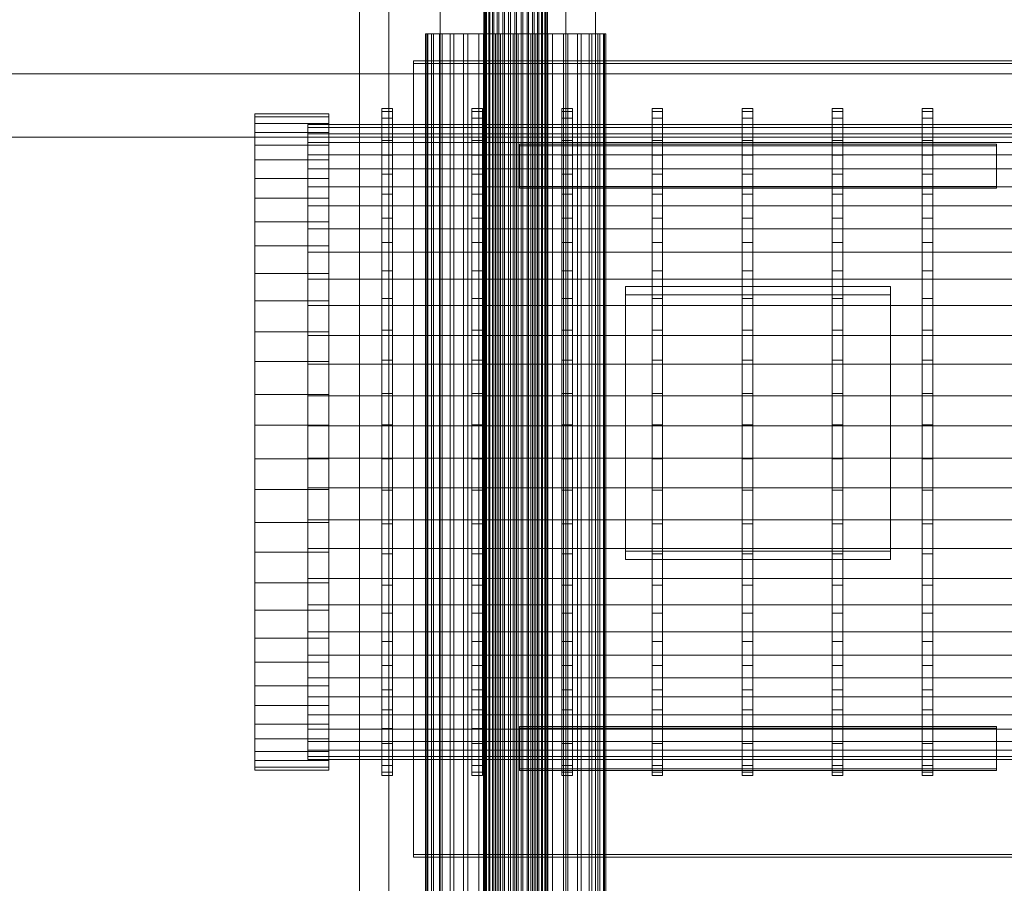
# Model space of a CAD drawing. Header units: millimetres. Extents: x -3490 to 61924, y -72580 to 6847.
# Tile 639 of 656: x 26846 to 27032, y -20683 to -20520. Entities that reach past the tile are written whole.
import ezdxf

# ---------------------------------------------------------------- set-up
doc = ezdxf.new("R2010")
doc.units = ezdxf.units.MM
doc.layers.add('superior_C09', color=7, linetype='Continuous', lineweight=0)
doc.layers.add('superior_C10', color=7, linetype='Continuous', lineweight=0)

msp = doc.modelspace()

# ---------------------------------------------------------------- linework, layer by layer
at = {"layer": 'superior_C09'}
for p, q in [((26925.067, -20413.207), (26925.067, -20792.712)), ((26925.067, -20793.324), (26925.067, -20413.82)), ((26920.067, -20527.547), (26920.067, -20677.352)), ((27050.067, -20527.547), (26920.067, -20527.547)), ((26920.067, -20527.547), (26920.067, -20528.057)), ((26920.067, -20528.057), (27050.067, -20528.057)), ((26920.067, -20677.862), (26920.067, -20528.057)), ((26890.067, -20539.377), (26890.067, -20537.57)), ((26890.067, -20537.57), (26890.067, -20538.143)), ((26890.067, -20537.57), (26904.067, -20537.57)), ((26890.067, -20538.143), (26890.067, -20541.073)), ((26890.067, -20538.143), (26904.067, -20538.143)), ((26904.067, -20538.143), (26904.067, -20537.57)), ((26904.067, -20537.57), (26904.067, -20539.377)), ((26904.067, -20541.073), (26904.067, -20538.143)), ((26914.067, -20538.408), (26914.067, -20536.572)), ((26914.067, -20536.572), (26914.067, -20537.154)), ((26914.067, -20536.572), (26916.067, -20536.572)), ((26914.067, -20537.154), (26914.067, -20540.131)), ((26914.067, -20537.154), (26916.067, -20537.154)), ((26916.067, -20537.154), (26916.067, -20536.572)), ((26916.067, -20536.572), (26916.067, -20538.408)), ((26916.067, -20540.131), (26916.067, -20537.154)), ((26931.067, -20538.408), (26931.067, -20536.572)), ((26931.067, -20536.572), (26931.067, -20537.154)), ((26931.067, -20536.572), (26933.067, -20536.572)), ((26931.067, -20537.154), (26931.067, -20540.131)), ((26931.067, -20537.154), (26933.067, -20537.154)), ((26933.067, -20537.154), (26933.067, -20536.572)), ((26933.067, -20536.572), (26933.067, -20538.408)), ((26933.067, -20540.131), (26933.067, -20537.154)), ((26948.067, -20538.408), (26948.067, -20536.572)), ((26948.067, -20536.572), (26948.067, -20537.154)), ((26948.067, -20536.572), (26950.067, -20536.572)), ((26948.067, -20537.154), (26948.067, -20540.131)), ((26948.067, -20537.154), (26950.067, -20537.154)), ((26950.067, -20537.154), (26950.067, -20536.572)), ((26950.067, -20536.572), (26950.067, -20538.408)), ((26950.067, -20540.131), (26950.067, -20537.154)), ((26965.067, -20538.408), (26965.067, -20536.572)), ((26965.067, -20536.572), (26965.067, -20537.154)), ((26965.067, -20536.572), (26967.067, -20536.572)), ((26965.067, -20537.154), (26965.067, -20540.131)), ((26965.067, -20537.154), (26967.067, -20537.154)), ((26967.067, -20537.154), (26967.067, -20536.572)), ((26967.067, -20536.572), (26967.067, -20538.408)), ((26967.067, -20540.131), (26967.067, -20537.154)), ((26982.067, -20538.408), (26982.067, -20536.572)), ((26982.067, -20536.572), (26982.067, -20537.154)), ((26982.067, -20536.572), (26984.067, -20536.572)), ((26982.067, -20537.154), (26982.067, -20540.131)), ((26982.067, -20537.154), (26984.067, -20537.154)), ((26984.067, -20537.154), (26984.067, -20536.572)), ((26984.067, -20536.572), (26984.067, -20538.408)), ((26984.067, -20540.131), (26984.067, -20537.154)), ((26999.067, -20538.408), (26999.067, -20536.572)), ((26999.067, -20536.572), (26999.067, -20537.154)), ((26999.067, -20536.572), (27001.067, -20536.572)), ((26999.067, -20537.154), (26999.067, -20540.131)), ((26999.067, -20537.154), (27001.067, -20537.154)), ((27001.067, -20537.154), (27001.067, -20536.572)), ((27001.067, -20536.572), (27001.067, -20538.408)), ((27001.067, -20540.131), (27001.067, -20537.154)), ((27016.067, -20538.408), (27016.067, -20536.572)), ((27016.067, -20536.572), (27016.067, -20537.154)), ((27016.067, -20536.572), (27018.067, -20536.572)), ((27016.067, -20537.154), (27016.067, -20540.131)), ((27016.067, -20537.154), (27018.067, -20537.154)), ((27018.067, -20537.154), (27018.067, -20536.572)), ((27018.067, -20536.572), (27018.067, -20538.408)), ((27018.067, -20540.131), (27018.067, -20537.154)), ((26890.067, -20543.495), (26890.067, -20539.377)), ((26890.067, -20539.377), (26904.067, -20539.377)), ((26900.067, -20541.317), (26900.067, -20539.568)), ((26900.067, -20539.568), (26900.067, -20540.122)), ((26900.067, -20539.568), (27070.067, -20539.568)), ((26904.067, -20539.377), (26904.067, -20543.495)), ((26914.067, -20542.591), (26914.067, -20538.408)), ((26914.067, -20538.408), (26916.067, -20538.408)), ((26916.067, -20538.408), (26916.067, -20542.591)), ((26931.067, -20542.591), (26931.067, -20538.408)), ((26931.067, -20538.408), (26933.067, -20538.408)), ((26933.067, -20538.408), (26933.067, -20542.591)), ((26948.067, -20542.591), (26948.067, -20538.408)), ((26948.067, -20538.408), (26950.067, -20538.408)), ((26950.067, -20538.408), (26950.067, -20542.591)), ((26965.067, -20542.591), (26965.067, -20538.408)), ((26965.067, -20538.408), (26967.067, -20538.408)), ((26967.067, -20538.408), (26967.067, -20542.591)), ((26982.067, -20542.591), (26982.067, -20538.408)), ((26982.067, -20538.408), (26984.067, -20538.408)), ((26984.067, -20538.408), (26984.067, -20542.591)), ((26999.067, -20542.591), (26999.067, -20538.408)), ((26999.067, -20538.408), (27001.067, -20538.408)), ((27001.067, -20538.408), (27001.067, -20542.591)), ((27016.067, -20542.591), (27016.067, -20538.408)), ((27016.067, -20538.408), (27018.067, -20538.408)), ((27018.067, -20538.408), (27018.067, -20542.591)), ((26890.067, -20541.073), (26890.067, -20546.248)), ((26890.067, -20541.073), (26904.067, -20541.073)), ((26900.067, -20540.122), (26900.067, -20542.958)), ((26900.067, -20540.122), (27070.067, -20540.122)), ((26900.067, -20545.301), (26900.067, -20541.317)), ((26900.067, -20541.317), (27070.067, -20541.317)), ((26904.067, -20546.248), (26904.067, -20541.073)), ((26914.067, -20540.131), (26914.067, -20545.389)), ((26914.067, -20540.131), (26916.067, -20540.131)), ((26916.067, -20545.389), (26916.067, -20540.131)), ((26931.067, -20540.131), (26931.067, -20545.389)), ((26931.067, -20540.131), (26933.067, -20540.131)), ((26933.067, -20545.389), (26933.067, -20540.131)), ((26948.067, -20540.131), (26948.067, -20545.389)), ((26948.067, -20540.131), (26950.067, -20540.131)), ((26950.067, -20545.389), (26950.067, -20540.131)), ((26965.067, -20540.131), (26965.067, -20545.389)), ((26965.067, -20540.131), (26967.067, -20540.131)), ((26967.067, -20545.389), (26967.067, -20540.131)), ((26982.067, -20540.131), (26982.067, -20545.389)), ((26982.067, -20540.131), (26984.067, -20540.131)), ((26984.067, -20545.389), (26984.067, -20540.131)), ((26999.067, -20540.131), (26999.067, -20545.389)), ((26999.067, -20540.131), (27001.067, -20540.131)), ((27001.067, -20545.389), (27001.067, -20540.131)), ((27016.067, -20540.131), (27016.067, -20545.389)), ((27016.067, -20540.131), (27018.067, -20540.131)), ((27018.067, -20545.389), (27018.067, -20540.131)), ((26890.067, -20549.763), (26890.067, -20543.495)), ((26890.067, -20543.495), (26904.067, -20543.495)), ((26900.067, -20542.958), (26900.067, -20547.966)), ((26900.067, -20542.958), (27070.067, -20542.958)), ((26904.067, -20543.495), (26904.067, -20549.763)), ((26914.067, -20548.961), (26914.067, -20542.591)), ((26914.067, -20542.591), (26916.067, -20542.591)), ((26916.067, -20542.591), (26916.067, -20548.961)), ((26931.067, -20548.961), (26931.067, -20542.591)), ((26931.067, -20542.591), (26933.067, -20542.591)), ((26933.067, -20542.591), (26933.067, -20548.961)), ((26940.067, -20543.322), (26940.067, -20551.312)), ((27030.067, -20543.322), (26940.067, -20543.322)), ((26940.067, -20543.322), (26940.067, -20543.628)), ((26940.067, -20543.628), (27030.067, -20543.628)), ((26940.067, -20551.618), (26940.067, -20543.628)), ((26948.067, -20548.961), (26948.067, -20542.591)), ((26948.067, -20542.591), (26950.067, -20542.591)), ((26950.067, -20542.591), (26950.067, -20548.961)), ((26965.067, -20548.961), (26965.067, -20542.591)), ((26965.067, -20542.591), (26967.067, -20542.591)), ((26967.067, -20542.591), (26967.067, -20548.961)), ((26982.067, -20548.961), (26982.067, -20542.591)), ((26982.067, -20542.591), (26984.067, -20542.591)), ((26984.067, -20542.591), (26984.067, -20548.961)), ((26999.067, -20548.961), (26999.067, -20542.591)), ((26999.067, -20542.591), (27001.067, -20542.591)), ((27001.067, -20542.591), (27001.067, -20548.961)), ((27016.067, -20548.961), (27016.067, -20542.591)), ((27016.067, -20542.591), (27018.067, -20542.591)), ((27018.067, -20542.591), (27018.067, -20548.961)), ((27030.067, -20551.312), (27030.067, -20543.322)), ((27030.067, -20543.628), (27030.067, -20543.322)), ((27030.067, -20543.628), (27030.067, -20551.618)), ((26900.067, -20551.368), (26900.067, -20545.301)), ((26900.067, -20545.301), (27070.067, -20545.301)), ((26914.067, -20545.389), (26914.067, -20552.727)), ((26914.067, -20545.389), (26916.067, -20545.389)), ((26916.067, -20552.727), (26916.067, -20545.389)), ((26931.067, -20545.389), (26931.067, -20552.727)), ((26931.067, -20545.389), (26933.067, -20545.389)), ((26933.067, -20552.727), (26933.067, -20545.389)), ((26948.067, -20545.389), (26948.067, -20552.727)), ((26948.067, -20545.389), (26950.067, -20545.389)), ((26950.067, -20552.727), (26950.067, -20545.389)), ((26965.067, -20545.389), (26965.067, -20552.727)), ((26965.067, -20545.389), (26967.067, -20545.389)), ((26967.067, -20552.727), (26967.067, -20545.389)), ((26982.067, -20545.389), (26982.067, -20552.727)), ((26982.067, -20545.389), (26984.067, -20545.389)), ((26984.067, -20552.727), (26984.067, -20545.389)), ((26999.067, -20545.389), (26999.067, -20552.727)), ((26999.067, -20545.389), (27001.067, -20545.389)), ((27001.067, -20552.727), (27001.067, -20545.389)), ((27016.067, -20545.389), (27016.067, -20552.727)), ((27016.067, -20545.389), (27018.067, -20545.389)), ((27018.067, -20552.727), (27018.067, -20545.389)), ((26890.067, -20546.248), (26890.067, -20553.469)), ((26890.067, -20546.248), (26904.067, -20546.248)), ((26904.067, -20553.469), (26904.067, -20546.248)), ((26900.067, -20547.966), (26900.067, -20554.954)), ((26900.067, -20547.966), (27070.067, -20547.966)), ((26914.067, -20557.273), (26914.067, -20548.961)), ((26914.067, -20548.961), (26916.067, -20548.961)), ((26916.067, -20548.961), (26916.067, -20557.273)), ((26931.067, -20557.273), (26931.067, -20548.961)), ((26931.067, -20548.961), (26933.067, -20548.961)), ((26933.067, -20548.961), (26933.067, -20557.273)), ((26948.067, -20557.273), (26948.067, -20548.961)), ((26948.067, -20548.961), (26950.067, -20548.961)), ((26950.067, -20548.961), (26950.067, -20557.273)), ((26965.067, -20557.273), (26965.067, -20548.961)), ((26965.067, -20548.961), (26967.067, -20548.961)), ((26967.067, -20548.961), (26967.067, -20557.273)), ((26982.067, -20557.273), (26982.067, -20548.961)), ((26982.067, -20548.961), (26984.067, -20548.961)), ((26984.067, -20548.961), (26984.067, -20557.273)), ((26999.067, -20557.273), (26999.067, -20548.961)), ((26999.067, -20548.961), (27001.067, -20548.961)), ((27001.067, -20548.961), (27001.067, -20557.273)), ((27016.067, -20557.273), (27016.067, -20548.961)), ((27016.067, -20548.961), (27018.067, -20548.961)), ((27018.067, -20548.961), (27018.067, -20557.273)), ((26890.067, -20557.943), (26890.067, -20549.763)), ((26890.067, -20549.763), (26904.067, -20549.763)), ((26904.067, -20549.763), (26904.067, -20557.943)), ((26900.067, -20559.284), (26900.067, -20551.368)), ((26900.067, -20551.368), (27070.067, -20551.368)), ((26914.067, -20552.727), (26914.067, -20561.861)), ((26914.067, -20552.727), (26916.067, -20552.727)), ((26916.067, -20561.861), (26916.067, -20552.727)), ((26931.067, -20552.727), (26931.067, -20561.861)), ((26931.067, -20552.727), (26933.067, -20552.727)), ((26933.067, -20561.861), (26933.067, -20552.727)), ((26940.067, -20551.312), (27030.067, -20551.312)), ((26940.067, -20551.618), (26940.067, -20551.312)), ((27030.067, -20551.618), (26940.067, -20551.618)), ((26948.067, -20552.727), (26948.067, -20561.861)), ((26948.067, -20552.727), (26950.067, -20552.727)), ((26950.067, -20561.861), (26950.067, -20552.727)), ((26965.067, -20552.727), (26965.067, -20561.861)), ((26965.067, -20552.727), (26967.067, -20552.727)), ((26967.067, -20561.861), (26967.067, -20552.727)), ((26982.067, -20552.727), (26982.067, -20561.861)), ((26982.067, -20552.727), (26984.067, -20552.727)), ((26984.067, -20561.861), (26984.067, -20552.727)), ((26999.067, -20552.727), (26999.067, -20561.861)), ((26999.067, -20552.727), (27001.067, -20552.727)), ((27001.067, -20561.861), (27001.067, -20552.727)), ((27016.067, -20552.727), (27016.067, -20561.861)), ((27016.067, -20552.727), (27018.067, -20552.727)), ((27018.067, -20561.861), (27018.067, -20552.727)), ((27030.067, -20551.618), (27030.067, -20551.312)), ((26890.067, -20553.469), (26890.067, -20562.459)), ((26890.067, -20553.469), (26904.067, -20553.469)), ((26904.067, -20562.459), (26904.067, -20553.469)), ((26900.067, -20554.954), (26900.067, -20563.653)), ((26900.067, -20554.954), (27070.067, -20554.954)), ((26890.067, -20567.72), (26890.067, -20557.943)), ((26890.067, -20557.943), (26904.067, -20557.943)), ((26904.067, -20557.943), (26904.067, -20567.72)), ((26914.067, -20567.207), (26914.067, -20557.273)), ((26914.067, -20557.273), (26916.067, -20557.273)), ((26916.067, -20557.273), (26916.067, -20567.207)), ((26931.067, -20567.207), (26931.067, -20557.273)), ((26931.067, -20557.273), (26933.067, -20557.273)), ((26933.067, -20557.273), (26933.067, -20567.207)), ((26948.067, -20567.207), (26948.067, -20557.273)), ((26948.067, -20557.273), (26950.067, -20557.273)), ((26950.067, -20557.273), (26950.067, -20567.207)), ((26965.067, -20567.207), (26965.067, -20557.273)), ((26965.067, -20557.273), (26967.067, -20557.273)), ((26967.067, -20557.273), (26967.067, -20567.207)), ((26982.067, -20567.207), (26982.067, -20557.273)), ((26982.067, -20557.273), (26984.067, -20557.273)), ((26984.067, -20557.273), (26984.067, -20567.207)), ((26999.067, -20567.207), (26999.067, -20557.273)), ((26999.067, -20557.273), (27001.067, -20557.273)), ((27001.067, -20557.273), (27001.067, -20567.207)), ((27016.067, -20567.207), (27016.067, -20557.273)), ((27016.067, -20557.273), (27018.067, -20557.273)), ((27018.067, -20557.273), (27018.067, -20567.207)), ((26900.067, -20568.745), (26900.067, -20559.284)), ((26900.067, -20559.284), (27070.067, -20559.284)), ((26914.067, -20561.861), (26914.067, -20572.442)), ((26914.067, -20561.861), (26916.067, -20561.861)), ((26916.067, -20572.442), (26916.067, -20561.861)), ((26931.067, -20561.861), (26931.067, -20572.442)), ((26931.067, -20561.861), (26933.067, -20561.861)), ((26933.067, -20572.442), (26933.067, -20561.861)), ((26948.067, -20561.861), (26948.067, -20572.442)), ((26948.067, -20561.861), (26950.067, -20561.861)), ((26950.067, -20572.442), (26950.067, -20561.861)), ((26965.067, -20561.861), (26965.067, -20572.442)), ((26965.067, -20561.861), (26967.067, -20561.861)), ((26967.067, -20572.442), (26967.067, -20561.861)), ((26982.067, -20561.861), (26982.067, -20572.442)), ((26982.067, -20561.861), (26984.067, -20561.861)), ((26984.067, -20572.442), (26984.067, -20561.861)), ((26999.067, -20561.861), (26999.067, -20572.442)), ((26999.067, -20561.861), (27001.067, -20561.861)), ((27001.067, -20572.442), (27001.067, -20561.861)), ((27016.067, -20561.861), (27016.067, -20572.442)), ((27016.067, -20561.861), (27018.067, -20561.861)), ((27018.067, -20572.442), (27018.067, -20561.861)), ((26890.067, -20562.459), (26890.067, -20572.871)), ((26890.067, -20562.459), (26904.067, -20562.459)), ((26900.067, -20563.653), (26900.067, -20573.73)), ((26900.067, -20563.653), (27070.067, -20563.653)), ((26904.067, -20572.871), (26904.067, -20562.459)), ((26890.067, -20578.717), (26890.067, -20567.72)), ((26890.067, -20567.72), (26904.067, -20567.72)), ((26904.067, -20567.72), (26904.067, -20578.717)), ((26914.067, -20578.382), (26914.067, -20567.207)), ((26914.067, -20567.207), (26916.067, -20567.207)), ((26916.067, -20567.207), (26916.067, -20578.382)), ((26931.067, -20578.382), (26931.067, -20567.207)), ((26931.067, -20567.207), (26933.067, -20567.207)), ((26933.067, -20567.207), (26933.067, -20578.382)), ((26948.067, -20578.382), (26948.067, -20567.207)), ((26948.067, -20567.207), (26950.067, -20567.207)), ((26950.067, -20567.207), (26950.067, -20578.382)), ((26965.067, -20578.382), (26965.067, -20567.207)), ((26965.067, -20567.207), (26967.067, -20567.207)), ((26967.067, -20567.207), (26967.067, -20578.382)), ((26982.067, -20578.382), (26982.067, -20567.207)), ((26982.067, -20567.207), (26984.067, -20567.207)), ((26984.067, -20567.207), (26984.067, -20578.382)), ((26999.067, -20578.382), (26999.067, -20567.207)), ((26999.067, -20567.207), (27001.067, -20567.207)), ((27001.067, -20567.207), (27001.067, -20578.382)), ((27016.067, -20578.382), (27016.067, -20567.207)), ((27016.067, -20567.207), (27018.067, -20567.207)), ((27018.067, -20567.207), (27018.067, -20578.382)), ((26900.067, -20579.387), (26900.067, -20568.745)), ((26900.067, -20568.745), (27070.067, -20568.745)), ((26960.067, -20570.185), (26960.067, -20620.12)), ((27010.067, -20570.185), (26960.067, -20570.185)), ((26960.067, -20570.185), (26960.067, -20571.716)), ((27010.067, -20620.12), (27010.067, -20570.185)), ((27010.067, -20571.716), (27010.067, -20570.185)), ((26890.067, -20572.871), (26890.067, -20584.307)), ((26890.067, -20572.871), (26904.067, -20572.871)), ((26904.067, -20584.307), (26904.067, -20572.871)), ((26914.067, -20572.442), (26914.067, -20584.062)), ((26914.067, -20572.442), (26916.067, -20572.442)), ((26916.067, -20584.062), (26916.067, -20572.442)), ((26931.067, -20572.442), (26931.067, -20584.062)), ((26931.067, -20572.442), (26933.067, -20572.442)), ((26933.067, -20584.062), (26933.067, -20572.442)), ((26948.067, -20572.442), (26948.067, -20584.062)), ((26948.067, -20572.442), (26950.067, -20572.442)), ((26950.067, -20584.062), (26950.067, -20572.442)), ((26960.067, -20571.716), (27010.067, -20571.716)), ((26960.067, -20621.651), (26960.067, -20571.716)), ((26965.067, -20572.442), (26965.067, -20584.062)), ((26965.067, -20572.442), (26967.067, -20572.442)), ((26967.067, -20584.062), (26967.067, -20572.442)), ((26982.067, -20572.442), (26982.067, -20584.062)), ((26982.067, -20572.442), (26984.067, -20572.442)), ((26984.067, -20584.062), (26984.067, -20572.442)), ((26999.067, -20572.442), (26999.067, -20584.062)), ((26999.067, -20572.442), (27001.067, -20572.442)), ((27001.067, -20584.062), (27001.067, -20572.442)), ((27010.067, -20571.716), (27010.067, -20621.651)), ((27016.067, -20572.442), (27016.067, -20584.062)), ((27016.067, -20572.442), (27018.067, -20572.442)), ((27018.067, -20584.062), (27018.067, -20572.442)), ((26900.067, -20573.73), (26900.067, -20584.797)), ((26900.067, -20573.73), (27070.067, -20573.73)), ((26890.067, -20590.513), (26890.067, -20578.717)), ((26890.067, -20578.717), (26904.067, -20578.717)), ((26904.067, -20578.717), (26904.067, -20590.513)), ((26914.067, -20590.368), (26914.067, -20578.382)), ((26914.067, -20578.382), (26916.067, -20578.382)), ((26916.067, -20578.382), (26916.067, -20590.368)), ((26931.067, -20590.368), (26931.067, -20578.382)), ((26931.067, -20578.382), (26933.067, -20578.382)), ((26933.067, -20578.382), (26933.067, -20590.368)), ((26948.067, -20590.368), (26948.067, -20578.382)), ((26948.067, -20578.382), (26950.067, -20578.382)), ((26950.067, -20578.382), (26950.067, -20590.368)), ((26965.067, -20590.368), (26965.067, -20578.382)), ((26965.067, -20578.382), (26967.067, -20578.382)), ((26967.067, -20578.382), (26967.067, -20590.368)), ((26982.067, -20590.368), (26982.067, -20578.382)), ((26982.067, -20578.382), (26984.067, -20578.382)), ((26984.067, -20578.382), (26984.067, -20590.368)), ((26999.067, -20590.368), (26999.067, -20578.382)), ((26999.067, -20578.382), (27001.067, -20578.382)), ((27001.067, -20578.382), (27001.067, -20590.368)), ((27016.067, -20590.368), (27016.067, -20578.382)), ((27016.067, -20578.382), (27018.067, -20578.382)), ((27018.067, -20578.382), (27018.067, -20590.368)), ((26900.067, -20590.802), (26900.067, -20579.387)), ((26900.067, -20579.387), (27070.067, -20579.387)), ((26890.067, -20584.307), (26890.067, -20596.326)), ((26890.067, -20584.307), (26904.067, -20584.307)), ((26904.067, -20596.326), (26904.067, -20584.307)), ((26914.067, -20584.062), (26914.067, -20596.275)), ((26914.067, -20584.062), (26916.067, -20584.062)), ((26916.067, -20596.275), (26916.067, -20584.062)), ((26931.067, -20584.062), (26931.067, -20596.275)), ((26931.067, -20584.062), (26933.067, -20584.062)), ((26933.067, -20596.275), (26933.067, -20584.062)), ((26948.067, -20584.062), (26948.067, -20596.275)), ((26948.067, -20584.062), (26950.067, -20584.062)), ((26950.067, -20596.275), (26950.067, -20584.062)), ((26965.067, -20584.062), (26965.067, -20596.275)), ((26965.067, -20584.062), (26967.067, -20584.062)), ((26967.067, -20596.275), (26967.067, -20584.062)), ((26982.067, -20584.062), (26982.067, -20596.275)), ((26982.067, -20584.062), (26984.067, -20584.062)), ((26984.067, -20596.275), (26984.067, -20584.062)), ((26999.067, -20584.062), (26999.067, -20596.275)), ((26999.067, -20584.062), (27001.067, -20584.062)), ((27001.067, -20596.275), (27001.067, -20584.062)), ((27016.067, -20584.062), (27016.067, -20596.275)), ((27016.067, -20584.062), (27018.067, -20584.062)), ((27018.067, -20596.275), (27018.067, -20584.062)), ((26900.067, -20584.797), (26900.067, -20596.428)), ((26900.067, -20584.797), (27070.067, -20584.797)), ((26890.067, -20602.653), (26890.067, -20590.513)), ((26890.067, -20590.513), (26904.067, -20590.513)), ((26900.067, -20602.551), (26900.067, -20590.802)), ((26900.067, -20590.802), (27070.067, -20590.802)), ((26904.067, -20590.513), (26904.067, -20602.653)), ((26914.067, -20602.705), (26914.067, -20590.368)), ((26914.067, -20590.368), (26916.067, -20590.368)), ((26916.067, -20590.368), (26916.067, -20602.705)), ((26931.067, -20602.705), (26931.067, -20590.368)), ((26931.067, -20590.368), (26933.067, -20590.368)), ((26933.067, -20590.368), (26933.067, -20602.705)), ((26948.067, -20602.705), (26948.067, -20590.368)), ((26948.067, -20590.368), (26950.067, -20590.368)), ((26950.067, -20590.368), (26950.067, -20602.705)), ((26965.067, -20602.705), (26965.067, -20590.368)), ((26965.067, -20590.368), (26967.067, -20590.368)), ((26967.067, -20590.368), (26967.067, -20602.705)), ((26982.067, -20602.705), (26982.067, -20590.368)), ((26982.067, -20590.368), (26984.067, -20590.368)), ((26984.067, -20590.368), (26984.067, -20602.705)), ((26999.067, -20602.705), (26999.067, -20590.368)), ((26999.067, -20590.368), (27001.067, -20590.368)), ((27001.067, -20590.368), (27001.067, -20602.705)), ((27016.067, -20602.705), (27016.067, -20590.368)), ((27016.067, -20590.368), (27018.067, -20590.368)), ((27018.067, -20590.368), (27018.067, -20602.705)), ((26890.067, -20596.326), (26890.067, -20608.467)), ((26890.067, -20596.326), (26904.067, -20596.326)), ((26900.067, -20596.428), (26900.067, -20608.177)), ((26900.067, -20596.428), (27070.067, -20596.428)), ((26904.067, -20608.467), (26904.067, -20596.326)), ((26914.067, -20596.275), (26914.067, -20608.611)), ((26914.067, -20596.275), (26916.067, -20596.275)), ((26916.067, -20608.611), (26916.067, -20596.275)), ((26931.067, -20596.275), (26931.067, -20608.611)), ((26931.067, -20596.275), (26933.067, -20596.275)), ((26933.067, -20608.611), (26933.067, -20596.275)), ((26948.067, -20596.275), (26948.067, -20608.611)), ((26948.067, -20596.275), (26950.067, -20596.275)), ((26950.067, -20608.611), (26950.067, -20596.275)), ((26965.067, -20596.275), (26965.067, -20608.611)), ((26965.067, -20596.275), (26967.067, -20596.275)), ((26967.067, -20608.611), (26967.067, -20596.275)), ((26982.067, -20596.275), (26982.067, -20608.611)), ((26982.067, -20596.275), (26984.067, -20596.275)), ((26984.067, -20608.611), (26984.067, -20596.275)), ((26999.067, -20596.275), (26999.067, -20608.611)), ((26999.067, -20596.275), (27001.067, -20596.275)), ((27001.067, -20608.611), (27001.067, -20596.275)), ((27016.067, -20596.275), (27016.067, -20608.611)), ((27016.067, -20596.275), (27018.067, -20596.275)), ((27018.067, -20608.611), (27018.067, -20596.275)), ((26890.067, -20614.673), (26890.067, -20602.653)), ((26890.067, -20602.653), (26904.067, -20602.653)), ((26900.067, -20614.183), (26900.067, -20602.551)), ((26900.067, -20602.551), (27070.067, -20602.551)), ((26904.067, -20602.653), (26904.067, -20614.673)), ((26914.067, -20614.917), (26914.067, -20602.705)), ((26914.067, -20602.705), (26916.067, -20602.705)), ((26916.067, -20602.705), (26916.067, -20614.917)), ((26931.067, -20614.917), (26931.067, -20602.705)), ((26931.067, -20602.705), (26933.067, -20602.705)), ((26933.067, -20602.705), (26933.067, -20614.917)), ((26948.067, -20614.917), (26948.067, -20602.705)), ((26948.067, -20602.705), (26950.067, -20602.705)), ((26950.067, -20602.705), (26950.067, -20614.917)), ((26965.067, -20614.917), (26965.067, -20602.705)), ((26965.067, -20602.705), (26967.067, -20602.705)), ((26967.067, -20602.705), (26967.067, -20614.917)), ((26982.067, -20614.917), (26982.067, -20602.705)), ((26982.067, -20602.705), (26984.067, -20602.705)), ((26984.067, -20602.705), (26984.067, -20614.917)), ((26999.067, -20614.917), (26999.067, -20602.705)), ((26999.067, -20602.705), (27001.067, -20602.705)), ((27001.067, -20602.705), (27001.067, -20614.917)), ((27016.067, -20614.917), (27016.067, -20602.705)), ((27016.067, -20602.705), (27018.067, -20602.705)), ((27018.067, -20602.705), (27018.067, -20614.917)), ((26890.067, -20608.467), (26890.067, -20620.262)), ((26890.067, -20608.467), (26904.067, -20608.467)), ((26900.067, -20608.177), (26900.067, -20619.592)), ((26900.067, -20608.177), (27070.067, -20608.177)), ((26904.067, -20620.262), (26904.067, -20608.467)), ((26914.067, -20608.611), (26914.067, -20620.597)), ((26914.067, -20608.611), (26916.067, -20608.611)), ((26916.067, -20620.597), (26916.067, -20608.611)), ((26931.067, -20608.611), (26931.067, -20620.597)), ((26931.067, -20608.611), (26933.067, -20608.611)), ((26933.067, -20620.597), (26933.067, -20608.611)), ((26948.067, -20608.611), (26948.067, -20620.597)), ((26948.067, -20608.611), (26950.067, -20608.611)), ((26950.067, -20620.597), (26950.067, -20608.611)), ((26965.067, -20608.611), (26965.067, -20620.597)), ((26965.067, -20608.611), (26967.067, -20608.611)), ((26967.067, -20620.597), (26967.067, -20608.611)), ((26982.067, -20608.611), (26982.067, -20620.597)), ((26982.067, -20608.611), (26984.067, -20608.611)), ((26984.067, -20620.597), (26984.067, -20608.611)), ((26999.067, -20608.611), (26999.067, -20620.597)), ((26999.067, -20608.611), (27001.067, -20608.611)), ((27001.067, -20620.597), (27001.067, -20608.611)), ((27016.067, -20608.611), (27016.067, -20620.597)), ((27016.067, -20608.611), (27018.067, -20608.611)), ((27018.067, -20620.597), (27018.067, -20608.611)), ((26900.067, -20625.249), (26900.067, -20614.183)), ((26900.067, -20614.183), (27070.067, -20614.183)), ((26890.067, -20626.108), (26890.067, -20614.673)), ((26890.067, -20614.673), (26904.067, -20614.673)), ((26904.067, -20614.673), (26904.067, -20626.108)), ((26914.067, -20626.537), (26914.067, -20614.917)), ((26914.067, -20614.917), (26916.067, -20614.917)), ((26916.067, -20614.917), (26916.067, -20626.537)), ((26931.067, -20626.537), (26931.067, -20614.917)), ((26931.067, -20614.917), (26933.067, -20614.917)), ((26933.067, -20614.917), (26933.067, -20626.537)), ((26948.067, -20626.537), (26948.067, -20614.917)), ((26948.067, -20614.917), (26950.067, -20614.917)), ((26950.067, -20614.917), (26950.067, -20626.537)), ((26965.067, -20626.537), (26965.067, -20614.917)), ((26965.067, -20614.917), (26967.067, -20614.917)), ((26967.067, -20614.917), (26967.067, -20626.537)), ((26982.067, -20626.537), (26982.067, -20614.917)), ((26982.067, -20614.917), (26984.067, -20614.917)), ((26984.067, -20614.917), (26984.067, -20626.537)), ((26999.067, -20626.537), (26999.067, -20614.917)), ((26999.067, -20614.917), (27001.067, -20614.917)), ((27001.067, -20614.917), (27001.067, -20626.537)), ((27016.067, -20626.537), (27016.067, -20614.917)), ((27016.067, -20614.917), (27018.067, -20614.917)), ((27018.067, -20614.917), (27018.067, -20626.537)), ((26900.067, -20619.592), (26900.067, -20630.235)), ((26900.067, -20619.592), (27070.067, -20619.592)), ((26890.067, -20620.262), (26890.067, -20631.26)), ((26890.067, -20620.262), (26904.067, -20620.262)), ((26904.067, -20631.26), (26904.067, -20620.262)), ((26914.067, -20620.597), (26914.067, -20631.772)), ((26914.067, -20620.597), (26916.067, -20620.597)), ((26916.067, -20631.772), (26916.067, -20620.597)), ((26931.067, -20620.597), (26931.067, -20631.772)), ((26931.067, -20620.597), (26933.067, -20620.597)), ((26933.067, -20631.772), (26933.067, -20620.597)), ((26948.067, -20620.597), (26948.067, -20631.772)), ((26948.067, -20620.597), (26950.067, -20620.597)), ((26950.067, -20631.772), (26950.067, -20620.597)), ((26960.067, -20620.12), (27010.067, -20620.12)), ((26960.067, -20621.651), (26960.067, -20620.12)), ((27010.067, -20621.651), (26960.067, -20621.651)), ((26965.067, -20620.597), (26965.067, -20631.772)), ((26965.067, -20620.597), (26967.067, -20620.597)), ((26967.067, -20631.772), (26967.067, -20620.597)), ((26982.067, -20620.597), (26982.067, -20631.772)), ((26982.067, -20620.597), (26984.067, -20620.597)), ((26984.067, -20631.772), (26984.067, -20620.597)), ((26999.067, -20620.597), (26999.067, -20631.772)), ((26999.067, -20620.597), (27001.067, -20620.597)), ((27001.067, -20631.772), (27001.067, -20620.597)), ((27010.067, -20621.651), (27010.067, -20620.12)), ((27016.067, -20620.597), (27016.067, -20631.772)), ((27016.067, -20620.597), (27018.067, -20620.597)), ((27018.067, -20631.772), (27018.067, -20620.597)), ((26900.067, -20635.326), (26900.067, -20625.249)), ((26900.067, -20625.249), (27070.067, -20625.249)), ((26890.067, -20636.521), (26890.067, -20626.108)), ((26890.067, -20626.108), (26904.067, -20626.108)), ((26904.067, -20626.108), (26904.067, -20636.521)), ((26914.067, -20637.118), (26914.067, -20626.537)), ((26914.067, -20626.537), (26916.067, -20626.537)), ((26916.067, -20626.537), (26916.067, -20637.118)), ((26931.067, -20637.118), (26931.067, -20626.537)), ((26931.067, -20626.537), (26933.067, -20626.537)), ((26933.067, -20626.537), (26933.067, -20637.118)), ((26948.067, -20637.118), (26948.067, -20626.537)), ((26948.067, -20626.537), (26950.067, -20626.537)), ((26950.067, -20626.537), (26950.067, -20637.118)), ((26965.067, -20637.118), (26965.067, -20626.537)), ((26965.067, -20626.537), (26967.067, -20626.537)), ((26967.067, -20626.537), (26967.067, -20637.118)), ((26982.067, -20637.118), (26982.067, -20626.537)), ((26982.067, -20626.537), (26984.067, -20626.537)), ((26984.067, -20626.537), (26984.067, -20637.118)), ((26999.067, -20637.118), (26999.067, -20626.537)), ((26999.067, -20626.537), (27001.067, -20626.537)), ((27001.067, -20626.537), (27001.067, -20637.118)), ((27016.067, -20637.118), (27016.067, -20626.537)), ((27016.067, -20626.537), (27018.067, -20626.537)), ((27018.067, -20626.537), (27018.067, -20637.118)), ((26900.067, -20630.235), (26900.067, -20639.696)), ((26900.067, -20630.235), (27070.067, -20630.235)), ((26890.067, -20631.26), (26890.067, -20641.036)), ((26890.067, -20631.26), (26904.067, -20631.26)), ((26904.067, -20641.036), (26904.067, -20631.26)), ((26914.067, -20631.772), (26914.067, -20641.706)), ((26914.067, -20631.772), (26916.067, -20631.772)), ((26916.067, -20641.706), (26916.067, -20631.772)), ((26931.067, -20631.772), (26931.067, -20641.706)), ((26931.067, -20631.772), (26933.067, -20631.772)), ((26933.067, -20641.706), (26933.067, -20631.772)), ((26948.067, -20631.772), (26948.067, -20641.706)), ((26948.067, -20631.772), (26950.067, -20631.772)), ((26950.067, -20641.706), (26950.067, -20631.772)), ((26965.067, -20631.772), (26965.067, -20641.706)), ((26965.067, -20631.772), (26967.067, -20631.772)), ((26967.067, -20641.706), (26967.067, -20631.772)), ((26982.067, -20631.772), (26982.067, -20641.706)), ((26982.067, -20631.772), (26984.067, -20631.772)), ((26984.067, -20641.706), (26984.067, -20631.772)), ((26999.067, -20631.772), (26999.067, -20641.706)), ((26999.067, -20631.772), (27001.067, -20631.772)), ((27001.067, -20641.706), (27001.067, -20631.772)), ((27016.067, -20631.772), (27016.067, -20641.706)), ((27016.067, -20631.772), (27018.067, -20631.772)), ((27018.067, -20641.706), (27018.067, -20631.772)), ((26890.067, -20645.51), (26890.067, -20636.521)), ((26890.067, -20636.521), (26904.067, -20636.521)), ((26900.067, -20644.026), (26900.067, -20635.326)), ((26900.067, -20635.326), (27070.067, -20635.326)), ((26904.067, -20636.521), (26904.067, -20645.51)), ((26914.067, -20646.253), (26914.067, -20637.118)), ((26914.067, -20637.118), (26916.067, -20637.118)), ((26916.067, -20637.118), (26916.067, -20646.253)), ((26931.067, -20646.253), (26931.067, -20637.118)), ((26931.067, -20637.118), (26933.067, -20637.118)), ((26933.067, -20637.118), (26933.067, -20646.253)), ((26948.067, -20646.253), (26948.067, -20637.118)), ((26948.067, -20637.118), (26950.067, -20637.118)), ((26950.067, -20637.118), (26950.067, -20646.253)), ((26965.067, -20646.253), (26965.067, -20637.118)), ((26965.067, -20637.118), (26967.067, -20637.118)), ((26967.067, -20637.118), (26967.067, -20646.253)), ((26982.067, -20646.253), (26982.067, -20637.118)), ((26982.067, -20637.118), (26984.067, -20637.118)), ((26984.067, -20637.118), (26984.067, -20646.253)), ((26999.067, -20646.253), (26999.067, -20637.118)), ((26999.067, -20637.118), (27001.067, -20637.118)), ((27001.067, -20637.118), (27001.067, -20646.253)), ((27016.067, -20646.253), (27016.067, -20637.118)), ((27016.067, -20637.118), (27018.067, -20637.118)), ((27018.067, -20637.118), (27018.067, -20646.253)), ((26900.067, -20639.696), (26900.067, -20647.612)), ((26900.067, -20639.696), (27070.067, -20639.696)), ((26890.067, -20641.036), (26890.067, -20649.216)), ((26890.067, -20641.036), (26904.067, -20641.036)), ((26904.067, -20649.216), (26904.067, -20641.036)), ((26914.067, -20641.706), (26914.067, -20650.018)), ((26914.067, -20641.706), (26916.067, -20641.706)), ((26916.067, -20650.018), (26916.067, -20641.706)), ((26931.067, -20641.706), (26931.067, -20650.018)), ((26931.067, -20641.706), (26933.067, -20641.706)), ((26933.067, -20650.018), (26933.067, -20641.706)), ((26948.067, -20641.706), (26948.067, -20650.018)), ((26948.067, -20641.706), (26950.067, -20641.706)), ((26950.067, -20650.018), (26950.067, -20641.706)), ((26965.067, -20641.706), (26965.067, -20650.018)), ((26965.067, -20641.706), (26967.067, -20641.706)), ((26967.067, -20650.018), (26967.067, -20641.706)), ((26982.067, -20641.706), (26982.067, -20650.018)), ((26982.067, -20641.706), (26984.067, -20641.706)), ((26984.067, -20650.018), (26984.067, -20641.706)), ((26999.067, -20641.706), (26999.067, -20650.018)), ((26999.067, -20641.706), (27001.067, -20641.706)), ((27001.067, -20650.018), (27001.067, -20641.706)), ((27016.067, -20641.706), (27016.067, -20650.018)), ((27016.067, -20641.706), (27018.067, -20641.706)), ((27018.067, -20650.018), (27018.067, -20641.706)), ((26900.067, -20651.014), (26900.067, -20644.026)), ((26900.067, -20644.026), (27070.067, -20644.026)), ((26890.067, -20652.731), (26890.067, -20645.51)), ((26890.067, -20645.51), (26904.067, -20645.51)), ((26904.067, -20645.51), (26904.067, -20652.731)), ((26900.067, -20647.612), (26900.067, -20653.679)), ((26900.067, -20647.612), (27070.067, -20647.612)), ((26914.067, -20653.59), (26914.067, -20646.253)), ((26914.067, -20646.253), (26916.067, -20646.253)), ((26916.067, -20646.253), (26916.067, -20653.59)), ((26931.067, -20653.59), (26931.067, -20646.253)), ((26931.067, -20646.253), (26933.067, -20646.253)), ((26933.067, -20646.253), (26933.067, -20653.59)), ((26948.067, -20653.59), (26948.067, -20646.253)), ((26948.067, -20646.253), (26950.067, -20646.253)), ((26950.067, -20646.253), (26950.067, -20653.59)), ((26965.067, -20653.59), (26965.067, -20646.253)), ((26965.067, -20646.253), (26967.067, -20646.253)), ((26967.067, -20646.253), (26967.067, -20653.59)), ((26982.067, -20653.59), (26982.067, -20646.253)), ((26982.067, -20646.253), (26984.067, -20646.253)), ((26984.067, -20646.253), (26984.067, -20653.59)), ((26999.067, -20653.59), (26999.067, -20646.253)), ((26999.067, -20646.253), (27001.067, -20646.253)), ((27001.067, -20646.253), (27001.067, -20653.59)), ((27016.067, -20653.59), (27016.067, -20646.253)), ((27016.067, -20646.253), (27018.067, -20646.253)), ((27018.067, -20646.253), (27018.067, -20653.59)), ((26890.067, -20649.216), (26890.067, -20655.485)), ((26890.067, -20649.216), (26904.067, -20649.216)), ((26904.067, -20655.485), (26904.067, -20649.216)), ((26900.067, -20656.022), (26900.067, -20651.014)), ((26900.067, -20651.014), (27070.067, -20651.014)), ((26914.067, -20650.018), (26914.067, -20656.388)), ((26914.067, -20650.018), (26916.067, -20650.018)), ((26916.067, -20656.388), (26916.067, -20650.018)), ((26931.067, -20650.018), (26931.067, -20656.388)), ((26931.067, -20650.018), (26933.067, -20650.018)), ((26933.067, -20656.388), (26933.067, -20650.018)), ((26948.067, -20650.018), (26948.067, -20656.388)), ((26948.067, -20650.018), (26950.067, -20650.018)), ((26950.067, -20656.388), (26950.067, -20650.018)), ((26965.067, -20650.018), (26965.067, -20656.388)), ((26965.067, -20650.018), (26967.067, -20650.018)), ((26967.067, -20656.388), (26967.067, -20650.018)), ((26982.067, -20650.018), (26982.067, -20656.388)), ((26982.067, -20650.018), (26984.067, -20650.018)), ((26984.067, -20656.388), (26984.067, -20650.018)), ((26999.067, -20650.018), (26999.067, -20656.388)), ((26999.067, -20650.018), (27001.067, -20650.018)), ((27001.067, -20656.388), (27001.067, -20650.018)), ((27016.067, -20650.018), (27016.067, -20656.388)), ((27016.067, -20650.018), (27018.067, -20650.018)), ((27018.067, -20656.388), (27018.067, -20650.018)), ((26890.067, -20657.906), (26890.067, -20652.731)), ((26890.067, -20652.731), (26904.067, -20652.731)), ((26904.067, -20652.731), (26904.067, -20657.906)), ((26940.067, -20653.179), (26940.067, -20661.168)), ((27030.067, -20653.179), (26940.067, -20653.179)), ((26940.067, -20653.179), (26940.067, -20653.485)), ((27030.067, -20661.168), (27030.067, -20653.179)), ((27030.067, -20653.485), (27030.067, -20653.179)), ((26900.067, -20653.679), (26900.067, -20657.663)), ((26900.067, -20653.679), (27070.067, -20653.679)), ((26914.067, -20658.849), (26914.067, -20653.59)), ((26914.067, -20653.59), (26916.067, -20653.59)), ((26916.067, -20653.59), (26916.067, -20658.849)), ((26931.067, -20658.849), (26931.067, -20653.59)), ((26931.067, -20653.59), (26933.067, -20653.59)), ((26933.067, -20653.59), (26933.067, -20658.849)), ((26940.067, -20653.485), (27030.067, -20653.485)), ((26940.067, -20661.475), (26940.067, -20653.485)), ((26948.067, -20658.849), (26948.067, -20653.59)), ((26948.067, -20653.59), (26950.067, -20653.59)), ((26950.067, -20653.59), (26950.067, -20658.849)), ((26965.067, -20658.849), (26965.067, -20653.59)), ((26965.067, -20653.59), (26967.067, -20653.59)), ((26967.067, -20653.59), (26967.067, -20658.849)), ((26982.067, -20658.849), (26982.067, -20653.59)), ((26982.067, -20653.59), (26984.067, -20653.59)), ((26984.067, -20653.59), (26984.067, -20658.849)), ((26999.067, -20658.849), (26999.067, -20653.59)), ((26999.067, -20653.59), (27001.067, -20653.59)), ((27001.067, -20653.59), (27001.067, -20658.849)), ((27016.067, -20658.849), (27016.067, -20653.59)), ((27016.067, -20653.59), (27018.067, -20653.59)), ((27018.067, -20653.59), (27018.067, -20658.849)), ((27030.067, -20653.485), (27030.067, -20661.475)), ((26890.067, -20655.485), (26890.067, -20659.602)), ((26890.067, -20655.485), (26904.067, -20655.485)), ((26900.067, -20658.857), (26900.067, -20656.022)), ((26900.067, -20656.022), (27070.067, -20656.022)), ((26904.067, -20659.602), (26904.067, -20655.485)), ((26914.067, -20656.388), (26914.067, -20660.572)), ((26914.067, -20656.388), (26916.067, -20656.388)), ((26916.067, -20660.572), (26916.067, -20656.388)), ((26931.067, -20656.388), (26931.067, -20660.572)), ((26931.067, -20656.388), (26933.067, -20656.388)), ((26933.067, -20660.572), (26933.067, -20656.388)), ((26948.067, -20656.388), (26948.067, -20660.572)), ((26948.067, -20656.388), (26950.067, -20656.388)), ((26950.067, -20660.572), (26950.067, -20656.388)), ((26965.067, -20656.388), (26965.067, -20660.572)), ((26965.067, -20656.388), (26967.067, -20656.388)), ((26967.067, -20660.572), (26967.067, -20656.388)), ((26982.067, -20656.388), (26982.067, -20660.572)), ((26982.067, -20656.388), (26984.067, -20656.388)), ((26984.067, -20660.572), (26984.067, -20656.388)), ((26999.067, -20656.388), (26999.067, -20660.572)), ((26999.067, -20656.388), (27001.067, -20656.388)), ((27001.067, -20660.572), (27001.067, -20656.388)), ((27016.067, -20656.388), (27016.067, -20660.572)), ((27016.067, -20656.388), (27018.067, -20656.388)), ((27018.067, -20660.572), (27018.067, -20656.388)), ((26890.067, -20660.836), (26890.067, -20657.906)), ((26890.067, -20657.906), (26904.067, -20657.906)), ((26900.067, -20657.663), (26900.067, -20659.412)), ((26900.067, -20657.663), (27070.067, -20657.663)), ((26900.067, -20659.412), (26900.067, -20658.857)), ((26900.067, -20658.857), (27070.067, -20658.857)), ((26904.067, -20657.906), (26904.067, -20660.836)), ((26914.067, -20661.826), (26914.067, -20658.849)), ((26914.067, -20658.849), (26916.067, -20658.849)), ((26916.067, -20658.849), (26916.067, -20661.826)), ((26931.067, -20661.826), (26931.067, -20658.849)), ((26931.067, -20658.849), (26933.067, -20658.849)), ((26933.067, -20658.849), (26933.067, -20661.826)), ((26948.067, -20661.826), (26948.067, -20658.849)), ((26948.067, -20658.849), (26950.067, -20658.849)), ((26950.067, -20658.849), (26950.067, -20661.826)), ((26965.067, -20661.826), (26965.067, -20658.849)), ((26965.067, -20658.849), (26967.067, -20658.849)), ((26967.067, -20658.849), (26967.067, -20661.826)), ((26982.067, -20661.826), (26982.067, -20658.849)), ((26982.067, -20658.849), (26984.067, -20658.849)), ((26984.067, -20658.849), (26984.067, -20661.826)), ((26999.067, -20661.826), (26999.067, -20658.849)), ((26999.067, -20658.849), (27001.067, -20658.849)), ((27001.067, -20658.849), (27001.067, -20661.826)), ((27016.067, -20661.826), (27016.067, -20658.849)), ((27016.067, -20658.849), (27018.067, -20658.849)), ((27018.067, -20658.849), (27018.067, -20661.826)), ((26890.067, -20659.602), (26890.067, -20661.409)), ((26890.067, -20659.602), (26904.067, -20659.602)), ((27070.067, -20659.412), (26900.067, -20659.412)), ((26904.067, -20661.409), (26904.067, -20659.602)), ((26914.067, -20660.572), (26914.067, -20662.408)), ((26914.067, -20660.572), (26916.067, -20660.572)), ((26916.067, -20662.408), (26916.067, -20660.572)), ((26931.067, -20660.572), (26931.067, -20662.408)), ((26931.067, -20660.572), (26933.067, -20660.572)), ((26933.067, -20662.408), (26933.067, -20660.572)), ((26948.067, -20660.572), (26948.067, -20662.408)), ((26948.067, -20660.572), (26950.067, -20660.572)), ((26950.067, -20662.408), (26950.067, -20660.572)), ((26965.067, -20660.572), (26965.067, -20662.408)), ((26965.067, -20660.572), (26967.067, -20660.572)), ((26967.067, -20662.408), (26967.067, -20660.572)), ((26982.067, -20660.572), (26982.067, -20662.408)), ((26982.067, -20660.572), (26984.067, -20660.572)), ((26984.067, -20662.408), (26984.067, -20660.572)), ((26999.067, -20660.572), (26999.067, -20662.408)), ((26999.067, -20660.572), (27001.067, -20660.572)), ((27001.067, -20662.408), (27001.067, -20660.572)), ((27016.067, -20660.572), (27016.067, -20662.408)), ((27016.067, -20660.572), (27018.067, -20660.572)), ((27018.067, -20662.408), (27018.067, -20660.572)), ((26890.067, -20661.409), (26890.067, -20660.836)), ((26890.067, -20660.836), (26904.067, -20660.836)), ((26904.067, -20661.409), (26890.067, -20661.409)), ((26904.067, -20660.836), (26904.067, -20661.409)), ((26914.067, -20662.408), (26914.067, -20661.826)), ((26914.067, -20661.826), (26916.067, -20661.826)), ((26916.067, -20662.408), (26914.067, -20662.408)), ((26916.067, -20661.826), (26916.067, -20662.408)), ((26931.067, -20662.408), (26931.067, -20661.826)), ((26931.067, -20661.826), (26933.067, -20661.826)), ((26933.067, -20662.408), (26931.067, -20662.408)), ((26933.067, -20661.826), (26933.067, -20662.408)), ((26940.067, -20661.168), (27030.067, -20661.168)), ((26940.067, -20661.475), (26940.067, -20661.168)), ((27030.067, -20661.475), (26940.067, -20661.475)), ((26948.067, -20662.408), (26948.067, -20661.826)), ((26948.067, -20661.826), (26950.067, -20661.826)), ((26950.067, -20662.408), (26948.067, -20662.408)), ((26950.067, -20661.826), (26950.067, -20662.408)), ((26965.067, -20662.408), (26965.067, -20661.826)), ((26965.067, -20661.826), (26967.067, -20661.826)), ((26967.067, -20662.408), (26965.067, -20662.408)), ((26967.067, -20661.826), (26967.067, -20662.408)), ((26982.067, -20662.408), (26982.067, -20661.826)), ((26982.067, -20661.826), (26984.067, -20661.826)), ((26984.067, -20662.408), (26982.067, -20662.408)), ((26984.067, -20661.826), (26984.067, -20662.408)), ((26999.067, -20662.408), (26999.067, -20661.826)), ((26999.067, -20661.826), (27001.067, -20661.826)), ((27001.067, -20662.408), (26999.067, -20662.408)), ((27001.067, -20661.826), (27001.067, -20662.408)), ((27016.067, -20662.408), (27016.067, -20661.826)), ((27016.067, -20661.826), (27018.067, -20661.826)), ((27018.067, -20662.408), (27016.067, -20662.408)), ((27018.067, -20661.826), (27018.067, -20662.408)), ((27030.067, -20661.475), (27030.067, -20661.168)), ((26920.067, -20677.352), (27050.067, -20677.352)), ((26920.067, -20677.862), (26920.067, -20677.352)), ((27050.067, -20677.862), (26920.067, -20677.862))]:
    msp.add_line(p, q, dxfattribs=at)
at = {"layer": 'superior_C10'}
for p, q in [((26909.827, -20905), (26909.827, -20455)), ((26915.384, -20455), (26915.384, -20905)), ((26948.827, -20455), (26948.827, -20905)), ((26954.384, -20905), (26954.384, -20455)), ((26933.332, -20470), (26933.332, -20890)), ((26933.414, -20470), (26933.414, -20890)), ((26933.479, -20890), (26933.479, -20470)), ((26933.724, -20470), (26933.724, -20890)), ((26933.852, -20470), (26933.852, -20890)), ((26934.25, -20470), (26934.25, -20890)), ((26934.435, -20470), (26934.435, -20890)), ((26934.97, -20470), (26934.97, -20890)), ((26935.206, -20470), (26935.206, -20890)), ((26935.858, -20470), (26935.858, -20890)), ((26936.136, -20470), (26936.136, -20890)), ((26936.88, -20470), (26936.88, -20890)), ((26937.188, -20470), (26937.188, -20890)), ((26937.996, -20470), (26937.996, -20890)), ((26938.323, -20470), (26938.323, -20890)), ((26939.163, -20470), (26939.163, -20890)), ((26939.496, -20470), (26939.496, -20890)), ((26940.336, -20470), (26940.336, -20890)), ((26940.663, -20470), (26940.663, -20890)), ((26941.47, -20470), (26941.47, -20890)), ((26941.779, -20470), (26941.779, -20890)), ((26942.523, -20470), (26942.523, -20890)), ((26942.8, -20470), (26942.8, -20890)), ((26943.452, -20470), (26943.452, -20890)), ((26943.688, -20470), (26943.688, -20890)), ((26944.224, -20470), (26944.224, -20890)), ((26944.409, -20470), (26944.409, -20890)), ((26944.807, -20470), (26944.807, -20890)), ((26944.934, -20470), (26944.934, -20890)), ((26945.179, -20470), (26945.179, -20890)), ((26945.244, -20470), (26945.244, -20890)), ((26945.327, -20470), (26945.327, -20890)), ((26922.336, -20522.5), (26922.57, -20522.5)), ((26922.755, -20522.5), (26922.336, -20522.5)), ((26922.336, -20522.5), (26922.336, -20837.5)), ((26922.57, -20522.5), (26923.449, -20522.5)), ((26922.57, -20522.5), (26922.57, -20837.5)), ((26923.81, -20522.5), (26922.755, -20522.5)), ((26922.755, -20837.5), (26922.755, -20522.5)), ((26923.449, -20522.5), (26924.937, -20522.5)), ((26923.449, -20522.5), (26923.449, -20837.5)), ((26925.462, -20522.5), (26923.81, -20522.5)), ((26923.81, -20522.5), (26923.81, -20837.5)), ((26924.937, -20522.5), (26926.979, -20522.5)), ((26924.937, -20522.5), (26924.937, -20837.5)), ((26927.647, -20522.5), (26925.462, -20522.5)), ((26925.462, -20522.5), (26925.462, -20837.5)), ((26926.979, -20522.5), (26929.495, -20522.5)), ((26926.979, -20522.5), (26926.979, -20837.5)), ((26930.281, -20522.5), (26927.647, -20522.5)), ((26927.647, -20522.5), (26927.647, -20837.5)), ((26929.495, -20522.5), (26932.39, -20522.5)), ((26929.495, -20522.5), (26929.495, -20837.5)), ((26933.263, -20522.5), (26930.281, -20522.5)), ((26930.281, -20522.5), (26930.281, -20837.5)), ((26932.39, -20522.5), (26935.551, -20522.5)), ((26932.39, -20522.5), (26932.39, -20837.5)), ((26936.477, -20522.5), (26933.263, -20522.5)), ((26933.263, -20522.5), (26933.263, -20837.5)), ((26935.551, -20522.5), (26938.857, -20522.5)), ((26935.551, -20522.5), (26935.551, -20837.5)), ((26939.802, -20522.5), (26936.477, -20522.5)), ((26936.477, -20522.5), (26936.477, -20837.5)), ((26938.857, -20522.5), (26942.181, -20522.5)), ((26938.857, -20522.5), (26938.857, -20837.5)), ((26943.108, -20522.5), (26939.802, -20522.5)), ((26939.802, -20522.5), (26939.802, -20837.5)), ((26942.181, -20522.5), (26945.396, -20522.5)), ((26942.181, -20522.5), (26942.181, -20837.5)), ((26946.269, -20522.5), (26943.108, -20522.5)), ((26943.108, -20522.5), (26943.108, -20837.5)), ((26945.396, -20522.5), (26948.377, -20522.5)), ((26945.396, -20522.5), (26945.396, -20837.5)), ((26949.163, -20522.5), (26946.269, -20522.5)), ((26946.269, -20522.5), (26946.269, -20837.5)), ((26948.377, -20522.5), (26951.011, -20522.5)), ((26948.377, -20522.5), (26948.377, -20837.5)), ((26951.679, -20522.5), (26949.163, -20522.5)), ((26949.163, -20522.5), (26949.163, -20837.5)), ((26951.011, -20522.5), (26953.196, -20522.5)), ((26951.011, -20522.5), (26951.011, -20837.5)), ((26953.721, -20522.5), (26951.679, -20522.5)), ((26951.679, -20522.5), (26951.679, -20837.5)), ((26953.196, -20522.5), (26954.848, -20522.5)), ((26953.196, -20522.5), (26953.196, -20837.5)), ((26955.21, -20522.5), (26953.721, -20522.5)), ((26953.721, -20522.5), (26953.721, -20837.5)), ((26954.848, -20522.5), (26955.904, -20522.5)), ((26954.848, -20522.5), (26954.848, -20837.5)), ((26956.088, -20522.5), (26955.21, -20522.5)), ((26955.21, -20522.5), (26955.21, -20837.5)), ((26955.904, -20522.5), (26956.323, -20522.5)), ((26955.904, -20522.5), (26955.904, -20837.5)), ((26956.323, -20522.5), (26956.088, -20522.5)), ((26956.088, -20522.5), (26956.088, -20837.5)), ((26956.323, -20522.5), (26956.323, -20837.5)), ((18808.22, -20530), (27888.22, -20530)), ((27888.886, -20530), (18808.886, -20530)), ((18831.114, -20530), (27911.114, -20530)), ((27911.78, -20530), (18831.78, -20530)), ((18898.696, -20530), (27842.198, -20530)), ((27842.865, -20530), (18899.362, -20530)), ((27811.615, -20542), (18926.612, -20542)), ((18927.945, -20542), (27812.948, -20542))]:
    msp.add_line(p, q, dxfattribs=at)

doc.saveas('drawing.dxf')
